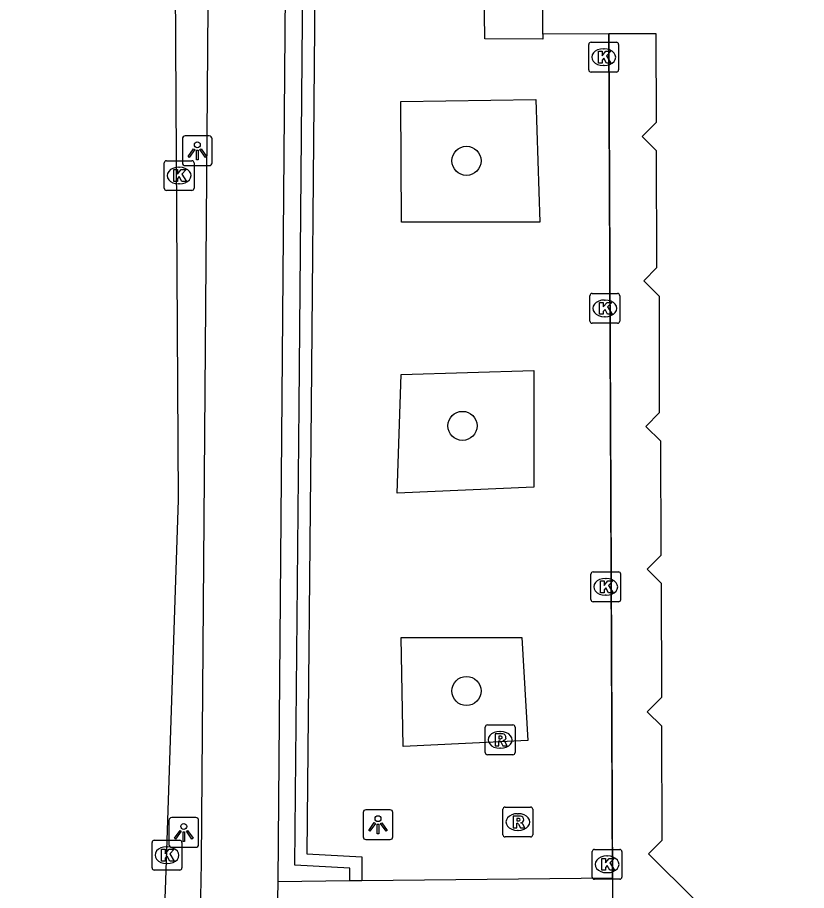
# Model space of a CAD drawing. Extents: x 160203 to 161526, y 379529 to 381797.
# Drawn here: x 160817.2 to 160843.68, y 380676.41 to 380705.71 of the extents above; entities that cross this region are included whole.
import ezdxf

# ---------------------------------------------------------------- set-up
doc = ezdxf.new("R2010")
doc.units = 0
for name, color, linetype in [('IMGEO_Boom', 7, 'Continuous'), ('IMGEO_Groenvoorziening', 7, 'Continuous'), ('IMGEO_Haag', 7, 'Continuous'), ('IMGEO_Kolk', 7, 'Continuous'), ('IMGEO_Lichtpunt', 7, 'Continuous'), ('IMGEO_Pand', 7, 'Continuous'), ('IMGEO_Pand_overbouw', 7, 'Continuous'), ('IMGEO_Rijbaan_lokaal_gesloten', 7, 'Continuous'), ('IMGEO_Rioolput', 7, 'Continuous'), ('IMGEO_Voetpad_open', 7, 'Continuous')]:
    doc.layers.add(name, color=color, linetype=linetype)

msp = doc.modelspace()

# ---------------------------------------------------------------- linework, layer by layer
at = {"layer": 'IMGEO_Boom'}
for centre in [(160832.265, 380700.902), (160832.132, 380692.005), (160832.265, 380683.107)]:
    msp.add_circle(centre, 0.489, dxfattribs=at)
at = {"layer": 'IMGEO_Groenvoorziening'}
for points in [[(160834.722, 380698.844), (160830.09, 380698.844), (160830.065, 380702.894), (160834.589, 380702.961), (160834.722, 380698.844)], [(160834.523, 380689.946), (160829.941, 380689.747), (160830.074, 380693.731), (160834.523, 380693.864), (160834.523, 380689.946)], [(160834.323, 380681.447), (160830.14, 380681.248), (160830.074, 380684.9), (160834.124, 380684.9), (160834.323, 380681.447)]]:
    msp.add_lwpolyline(points, dxfattribs=at)
at = {"layer": 'IMGEO_Haag'}
msp.add_lwpolyline([(160828.352, 380676.744), (160828.352, 380677.164), (160826.506, 380677.257), (160826.658, 380692.678), (160826.857, 380715.971), (160828.783, 380715.912), (160828.771, 380715.512), (160827.253, 380715.559), (160827.058, 380692.674), (160826.91, 380677.637), (160828.752, 380677.544), (160828.752, 380676.748)], dxfattribs=at)
at = {"layer": 'IMGEO_Kolk'}
for p, q in [((160836.445, 380704.882), (160837.297, 380704.882)), ((160836.37, 380703.956), (160836.37, 380704.808)), ((160836.858, 380704.662), (160836.883, 380704.662)), ((160837.371, 380704.808), (160837.371, 380703.956)), ((160836.881, 380704.102), (160836.856, 380704.102)), ((160837.297, 380703.882), (160836.445, 380703.882)), ((160822.124, 380699.981), (160822.124, 380700.833)), ((160822.199, 380700.907), (160823.051, 380700.907)), ((160823.125, 380700.833), (160823.125, 380699.981)), ((160822.612, 380700.687), (160822.637, 380700.687)), ((160823.051, 380699.907), (160822.199, 380699.907)), ((160822.635, 380700.127), (160822.61, 380700.127)), ((160836.483, 380696.45), (160837.335, 380696.45)), ((160836.408, 380695.524), (160836.408, 380696.376)), ((160836.896, 380696.23), (160836.921, 380696.23)), ((160837.409, 380696.376), (160837.409, 380695.524)), ((160836.919, 380695.67), (160836.894, 380695.67)), ((160837.335, 380695.45), (160836.483, 380695.45)), ((160836.438, 380686.177), (160836.438, 380687.029)), ((160836.513, 380687.103), (160837.365, 380687.103)), ((160837.439, 380687.029), (160837.439, 380686.177)), ((160836.926, 380686.883), (160836.951, 380686.883)), ((160836.949, 380686.323), (160836.924, 380686.323)), ((160837.365, 380686.103), (160836.513, 380686.103)), ((160821.717, 380677.169), (160821.717, 380678.021)), ((160821.792, 380678.095), (160822.644, 380678.095)), ((160822.718, 380678.021), (160822.718, 380677.169)), ((160822.205, 380677.875), (160822.23, 380677.875)), ((160836.482, 380676.863), (160836.482, 380677.715)), ((160836.557, 380677.789), (160837.409, 380677.789)), ((160837.483, 380677.715), (160837.483, 380676.863)), ((160836.97, 380677.569), (160836.995, 380677.569)), ((160822.644, 380677.095), (160821.792, 380677.095)), ((160822.228, 380677.315), (160822.203, 380677.315)), ((160837.409, 380676.789), (160836.557, 380676.789)), ((160836.993, 380677.009), (160836.968, 380677.009))]:
    msp.add_line(p, q, dxfattribs=at)
for points in [[(160836.445, 380704.882), (160837.297, 380704.882)], [(160836.37, 380703.956), (160836.37, 380704.808)], [(160837.371, 380704.808), (160837.371, 380703.956)], [(160836.691, 380704.582), (160836.814, 380704.582), (160836.814, 380704.431), (160836.944, 380704.582), (160837.108, 380704.582), (160836.962, 380704.431), (160837.115, 380704.182), (160836.963, 380704.182), (160836.878, 380704.346), (160836.814, 380704.279), (160836.814, 380704.182), (160836.691, 380704.182), (160836.691, 380704.582)], [(160837.297, 380703.882), (160836.445, 380703.882)], [(160822.124, 380699.981), (160822.124, 380700.833)], [(160822.199, 380700.907), (160823.051, 380700.907)], [(160823.125, 380700.833), (160823.125, 380699.981)], [(160822.445, 380700.607), (160822.568, 380700.607), (160822.568, 380700.456), (160822.698, 380700.607), (160822.862, 380700.607), (160822.716, 380700.456), (160822.869, 380700.207), (160822.717, 380700.207), (160822.632, 380700.371), (160822.568, 380700.304), (160822.568, 380700.207), (160822.445, 380700.207), (160822.445, 380700.607)], [(160823.051, 380699.907), (160822.199, 380699.907)], [(160836.483, 380696.45), (160837.335, 380696.45)], [(160836.408, 380695.524), (160836.408, 380696.376)], [(160836.729, 380696.15), (160836.852, 380696.15), (160836.852, 380695.999), (160836.982, 380696.15), (160837.146, 380696.15), (160837, 380695.999), (160837.153, 380695.75), (160837.001, 380695.75), (160836.916, 380695.914), (160836.852, 380695.847), (160836.852, 380695.75), (160836.729, 380695.75), (160836.729, 380696.15)], [(160837.409, 380696.376), (160837.409, 380695.524)], [(160837.335, 380695.45), (160836.483, 380695.45)], [(160836.438, 380686.177), (160836.438, 380687.029)], [(160836.513, 380687.103), (160837.365, 380687.103)], [(160837.439, 380687.029), (160837.439, 380686.177)], [(160836.759, 380686.803), (160836.882, 380686.803), (160836.882, 380686.652), (160837.012, 380686.803), (160837.176, 380686.803), (160837.03, 380686.652), (160837.183, 380686.403), (160837.031, 380686.403), (160836.946, 380686.567), (160836.882, 380686.5), (160836.882, 380686.403), (160836.759, 380686.403), (160836.759, 380686.803)], [(160837.365, 380686.103), (160836.513, 380686.103)], [(160821.717, 380677.169), (160821.717, 380678.021)], [(160821.792, 380678.095), (160822.644, 380678.095)], [(160822.718, 380678.021), (160822.718, 380677.169)], [(160822.038, 380677.795), (160822.161, 380677.795), (160822.161, 380677.644), (160822.291, 380677.795), (160822.455, 380677.795), (160822.309, 380677.644), (160822.462, 380677.395), (160822.31, 380677.395), (160822.225, 380677.559), (160822.161, 380677.492), (160822.161, 380677.395), (160822.038, 380677.395), (160822.038, 380677.795)], [(160836.482, 380676.863), (160836.482, 380677.715)], [(160836.557, 380677.789), (160837.409, 380677.789)], [(160837.483, 380677.715), (160837.483, 380676.863)], [(160836.803, 380677.489), (160836.926, 380677.489), (160836.926, 380677.338), (160837.056, 380677.489), (160837.22, 380677.489), (160837.074, 380677.338), (160837.227, 380677.089), (160837.075, 380677.089), (160836.99, 380677.253), (160836.926, 380677.186), (160836.926, 380677.089), (160836.803, 380677.089), (160836.803, 380677.489)], [(160822.644, 380677.095), (160821.792, 380677.095)], [(160837.409, 380676.789), (160836.557, 380676.789)]]:
    msp.add_lwpolyline(points, dxfattribs=at)
for centre, start, end in [((160836.447, 380704.806), 91.552, 178.448), ((160836.447, 380704.806), 91.552, 178.448), ((160837.295, 380704.806), 1.552, 88.448), ((160837.295, 380704.806), 1.552, 88.448), ((160836.447, 380703.958), 181.552, 268.448), ((160836.447, 380703.958), 181.552, 268.448), ((160837.295, 380703.958), 271.552, 358.448), ((160837.295, 380703.958), 271.552, 358.448), ((160822.201, 380700.831), 91.552, 178.448), ((160822.201, 380700.831), 91.552, 178.448), ((160823.049, 380700.831), 1.552, 88.448), ((160823.049, 380700.831), 1.552, 88.448), ((160822.201, 380699.983), 181.552, 268.448), ((160822.201, 380699.983), 181.552, 268.448), ((160823.049, 380699.983), 271.552, 358.448), ((160823.049, 380699.983), 271.552, 358.448), ((160836.485, 380696.374), 91.552, 178.448), ((160836.485, 380696.374), 91.552, 178.448), ((160837.333, 380696.374), 1.552, 88.448), ((160837.333, 380696.374), 1.552, 88.448), ((160836.485, 380695.526), 181.552, 268.448), ((160836.485, 380695.526), 181.552, 268.448), ((160837.333, 380695.526), 271.552, 358.448), ((160837.333, 380695.526), 271.552, 358.448), ((160836.515, 380687.027), 91.552, 178.448), ((160836.515, 380687.027), 91.552, 178.448), ((160837.363, 380687.027), 1.552, 88.448), ((160837.363, 380687.027), 1.552, 88.448), ((160836.515, 380686.179), 181.552, 268.448), ((160836.515, 380686.179), 181.552, 268.448), ((160837.363, 380686.179), 271.552, 358.448), ((160837.363, 380686.179), 271.552, 358.448), ((160821.794, 380678.019), 91.552, 178.448), ((160821.794, 380678.019), 91.552, 178.448), ((160822.642, 380678.019), 1.552, 88.448), ((160822.642, 380678.019), 1.552, 88.448), ((160836.559, 380677.713), 91.552, 178.448), ((160836.559, 380677.713), 91.552, 178.448), ((160837.407, 380677.713), 1.552, 88.448), ((160837.407, 380677.713), 1.552, 88.448), ((160821.794, 380677.171), 181.552, 268.448), ((160821.794, 380677.171), 181.552, 268.448), ((160822.642, 380677.171), 271.552, 358.448), ((160822.642, 380677.171), 271.552, 358.448), ((160836.559, 380676.865), 181.552, 268.448), ((160836.559, 380676.865), 181.552, 268.448), ((160837.407, 380676.865), 271.552, 358.448), ((160837.407, 380676.865), 271.552, 358.448)]:
    msp.add_arc(centre, 0.0765, start, end, dxfattribs=at)
for centre, major_axis, ratio, start_param, end_param in [((160836.857, 380704.382), (-0.387, 0.002), 0.722429, 4.712389, 7.853982), ((160836.882, 380704.382), (-0.39, 0.002), 0.717154, 1.570796, 4.712389), ((160822.611, 380700.407), (-0.387, 0.002), 0.722429, 4.712389, 7.853982), ((160822.636, 380700.407), (-0.39, 0.002), 0.717154, 1.570796, 4.712389), ((160836.895, 380695.95), (-0.387, 0.002), 0.722429, 4.712389, 7.853982), ((160836.92, 380695.95), (-0.39, 0.002), 0.717154, 1.570796, 4.712389), ((160836.925, 380686.603), (-0.387, 0.002), 0.722429, 4.712389, 7.853982), ((160836.95, 380686.603), (-0.39, 0.002), 0.717154, 1.570796, 4.712389), ((160822.204, 380677.595), (-0.387, 0.002), 0.722429, 4.712389, 7.853982), ((160822.229, 380677.595), (-0.39, 0.002), 0.717154, 1.570796, 4.712389), ((160836.969, 380677.289), (-0.387, 0.002), 0.722429, 4.712389, 7.853982), ((160836.994, 380677.289), (-0.39, 0.002), 0.717154, 1.570796, 4.712389)]:
    msp.add_ellipse(centre, major_axis=major_axis, ratio=ratio, start_param=start_param, end_param=end_param, dxfattribs=at)
at = {"layer": 'IMGEO_Lichtpunt'}
for p, q in [((160823.639, 380701.738), (160822.831, 380701.738)), ((160823.639, 380701.738), (160822.831, 380701.738)), ((160822.737, 380701.643), (160822.737, 380700.836)), ((160822.737, 380701.643), (160822.737, 380700.836)), ((160823.733, 380700.836), (160823.733, 380701.643)), ((160823.733, 380700.836), (160823.733, 380701.643)), ((160822.831, 380700.742), (160823.639, 380700.742)), ((160822.831, 380700.742), (160823.639, 380700.742)), ((160829.701, 380679.119), (160828.893, 380679.119)), ((160829.701, 380679.119), (160828.893, 380679.119)), ((160823.186, 380678.858), (160822.378, 380678.858)), ((160823.186, 380678.858), (160822.378, 380678.858)), ((160828.799, 380679.024), (160828.799, 380678.217)), ((160828.799, 380679.024), (160828.799, 380678.217)), ((160829.795, 380678.217), (160829.795, 380679.024)), ((160829.795, 380678.217), (160829.795, 380679.024)), ((160822.284, 380678.763), (160822.284, 380677.956)), ((160822.284, 380678.763), (160822.284, 380677.956)), ((160823.28, 380677.956), (160823.28, 380678.763)), ((160823.28, 380677.956), (160823.28, 380678.763)), ((160828.893, 380678.123), (160829.701, 380678.123)), ((160828.893, 380678.123), (160829.701, 380678.123)), ((160822.378, 380677.862), (160823.186, 380677.862)), ((160822.378, 380677.862), (160823.186, 380677.862))]:
    msp.add_line(p, q, dxfattribs=at)
for points in [[(160823.111, 380701.307), (160823.15, 380701.279), (160822.962, 380701.017), (160822.924, 380701.044), (160823.111, 380701.307)], [(160823.213, 380701.259), (160823.26, 380701.259), (160823.26, 380700.937), (160823.213, 380700.937), (160823.213, 380701.259)], [(160823.323, 380701.279), (160823.361, 380701.306), (160823.548, 380701.044), (160823.509, 380701.016), (160823.323, 380701.279)], [(160829.173, 380678.688), (160829.212, 380678.66), (160829.024, 380678.398), (160828.986, 380678.425), (160829.173, 380678.688)], [(160829.275, 380678.64), (160829.322, 380678.64), (160829.322, 380678.318), (160829.275, 380678.318), (160829.275, 380678.64)], [(160829.385, 380678.66), (160829.423, 380678.687), (160829.61, 380678.425), (160829.571, 380678.397), (160829.385, 380678.66)], [(160822.658, 380678.427), (160822.697, 380678.399), (160822.509, 380678.137), (160822.471, 380678.164), (160822.658, 380678.427)], [(160822.76, 380678.379), (160822.807, 380678.379), (160822.807, 380678.057), (160822.76, 380678.057), (160822.76, 380678.379)], [(160822.87, 380678.399), (160822.908, 380678.426), (160823.095, 380678.164), (160823.056, 380678.136), (160822.87, 380678.399)]]:
    msp.add_lwpolyline(points, dxfattribs=at)
for centre in [(160823.236, 380701.441), (160829.298, 380678.822), (160822.783, 380678.561)]:
    msp.add_circle(centre, 0.0994, dxfattribs=at)
for centre, start, end in [((160822.831, 380701.643), 90, 180), ((160822.831, 380701.643), 90, 180), ((160823.639, 380701.643), 0, 90), ((160823.639, 380701.643), 0, 90), ((160822.831, 380700.836), 180, 270), ((160822.831, 380700.836), 180, 270), ((160823.639, 380700.836), 270, 0), ((160823.639, 380700.836), 270, 360), ((160828.893, 380679.024), 90, 180), ((160828.893, 380679.024), 90, 180), ((160829.701, 380679.024), 0, 90), ((160829.701, 380679.024), 0, 90), ((160822.378, 380678.763), 90, 180), ((160822.378, 380678.763), 90, 180), ((160823.186, 380678.763), 0, 90), ((160823.186, 380678.763), 0, 90), ((160828.893, 380678.217), 180, 270), ((160828.893, 380678.217), 180, 270), ((160829.701, 380678.217), 270, 0), ((160829.701, 380678.217), 270, 360), ((160822.378, 380677.956), 180, 270), ((160822.378, 380677.956), 180, 270), ((160823.186, 380677.956), 270, 0), ((160823.186, 380677.956), 270, 360)]:
    msp.add_arc(centre, 0.0946, start, end, dxfattribs=at)
at = {"layer": 'IMGEO_Pand'}
for points in [[(160834.829, 380705.157), (160834.804, 380714.645), (160844.269, 380714.67)], [(160837.046, 380705.163), (160834.829, 380705.157)], [(160839.937, 380676.087), (160838.376, 380677.64), (160838.832, 380678.098), (160838.822, 380681.926), (160838.333, 380682.412), (160838.819, 380682.9), (160838.809, 380686.718), (160838.329, 380687.196), (160838.793, 380687.662), (160838.783, 380691.491), (160838.282, 380691.99), (160838.747, 380692.457), (160838.737, 380696.352), (160838.213, 380696.874), (160838.657, 380697.32), (160838.647, 380701.239), (160838.164, 380701.719), (160838.642, 380702.199), (160838.634, 380705.167), (160837.046, 380705.163)]]:
    msp.add_lwpolyline(points, dxfattribs=at)
at = {"layer": 'IMGEO_Pand_overbouw'}
msp.add_lwpolyline([(160839.937, 380676.087), (160838.376, 380677.64), (160838.832, 380678.098), (160838.822, 380681.926), (160838.333, 380682.412), (160838.819, 380682.9), (160838.809, 380686.718), (160838.329, 380687.196), (160838.793, 380687.662), (160838.783, 380691.491), (160838.282, 380691.99), (160838.747, 380692.457), (160838.737, 380696.352), (160838.213, 380696.874), (160838.657, 380697.32), (160838.647, 380701.239), (160838.164, 380701.719), (160838.642, 380702.199), (160838.634, 380705.167), (160837.046, 380705.163), (160837.297, 380645.372)], dxfattribs=at)
at = {"layer": 'IMGEO_Rijbaan_lokaal_gesloten'}
msp.add_lwpolyline([(160817.202, 380615.762), (160821.125, 380662.616), (160822.077, 380674.05), (160822.183, 380676.744), (160822.605, 380689.527), (160822.457, 380714.472), (160822.123, 380737.606)], dxfattribs=at)
at = {"layer": 'IMGEO_Rioolput'}
for p, q in [((160832.896, 380681.041), (160832.896, 380681.893)), ((160832.971, 380681.967), (160833.823, 380681.967)), ((160833.384, 380681.747), (160833.409, 380681.747)), ((160833.897, 380681.893), (160833.897, 380681.041)), ((160833.407, 380681.187), (160833.382, 380681.187)), ((160833.823, 380680.967), (160832.971, 380680.967)), ((160833.491, 380678.283), (160833.491, 380679.135)), ((160833.566, 380679.209), (160834.418, 380679.209)), ((160834.492, 380679.135), (160834.492, 380678.283)), ((160833.979, 380678.989), (160834.004, 380678.989)), ((160834.002, 380678.429), (160833.977, 380678.429)), ((160834.418, 380678.209), (160833.566, 380678.209))]:
    msp.add_line(p, q, dxfattribs=at)
for points in [[(160832.896, 380681.041), (160832.896, 380681.893)], [(160832.971, 380681.967), (160833.823, 380681.967)], [(160833.897, 380681.893), (160833.897, 380681.041)], [(160833.485, 380681.665), (160833.233, 380681.667), (160833.233, 380681.267)], [(160833.411, 380681.586), (160833.357, 380681.586), (160833.357, 380681.505)], [(160833.357, 380681.505), (160833.409, 380681.505)], [(160833.233, 380681.267), (160833.357, 380681.267), (160833.357, 380681.429), (160833.368, 380681.429)], [(160833.415, 380681.4), (160833.486, 380681.267), (160833.626, 380681.267), (160833.561, 380681.393)], [(160833.823, 380680.967), (160832.971, 380680.967)], [(160833.491, 380678.283), (160833.491, 380679.135)], [(160833.566, 380679.209), (160834.418, 380679.209)], [(160834.492, 380679.135), (160834.492, 380678.283)], [(160834.08, 380678.907), (160833.828, 380678.909), (160833.828, 380678.509)], [(160834.006, 380678.828), (160833.952, 380678.828), (160833.952, 380678.747)], [(160833.828, 380678.509), (160833.952, 380678.509), (160833.952, 380678.671), (160833.963, 380678.671)], [(160833.952, 380678.747), (160834.004, 380678.747)], [(160834.01, 380678.642), (160834.081, 380678.509), (160834.221, 380678.509), (160834.156, 380678.635)], [(160834.418, 380678.209), (160833.566, 380678.209)]]:
    msp.add_lwpolyline(points, dxfattribs=at)
for centre, radius, start, end in [((160832.973, 380681.891), 0.0765, 91.552, 178.448), ((160832.973, 380681.891), 0.0765, 91.552, 178.448), ((160833.821, 380681.891), 0.0765, 1.552, 88.448), ((160833.821, 380681.891), 0.0765, 1.552, 88.448), ((160833.393, 380681.694), 0.19, 274.7715, 282.9687), ((160833.417, 380681.49), 0.0964, 77.0061, 93.1865), ((160833.431, 380681.547), 0.0378, 276.6634, 79.6772), ((160833.484, 380681.555), 0.109, 350.3612, 89.416), ((160833.482, 380681.555), 0.112, 277.5842, 350.9817), ((160833.466, 380681.34), 0.108, 29.5134, 73.7905), ((160833.367, 380681.376), 0.0533, 26.0293, 88.6989), ((160832.973, 380681.043), 0.0765, 181.552, 268.448), ((160832.973, 380681.043), 0.0765, 181.552, 268.448), ((160833.821, 380681.043), 0.0765, 271.552, 358.448), ((160833.821, 380681.043), 0.0765, 271.552, 358.448), ((160833.568, 380679.133), 0.0765, 91.552, 178.448), ((160833.568, 380679.133), 0.0765, 91.552, 178.448), ((160834.416, 380679.133), 0.0765, 1.552, 88.448), ((160834.416, 380679.133), 0.0765, 1.552, 88.448), ((160834.012, 380678.732), 0.0964, 77.0061, 93.1865), ((160834.026, 380678.789), 0.0378, 276.6634, 79.6772), ((160834.079, 380678.797), 0.109, 350.3612, 89.416), ((160833.962, 380678.618), 0.0533, 26.0293, 88.6989), ((160833.988, 380678.936), 0.19, 274.7715, 282.9687), ((160834.077, 380678.797), 0.112, 277.5842, 350.9817), ((160834.061, 380678.582), 0.108, 29.5134, 73.7905), ((160833.568, 380678.285), 0.0765, 181.552, 268.448), ((160833.568, 380678.285), 0.0765, 181.552, 268.448), ((160834.416, 380678.285), 0.0765, 271.552, 358.448), ((160834.416, 380678.285), 0.0765, 271.552, 358.448)]:
    msp.add_arc(centre, radius, start, end, dxfattribs=at)
for centre, major_axis, ratio, start_param, end_param in [((160833.383, 380681.467), (-0.387, 0.002), 0.722429, 4.712389, 7.853982), ((160833.408, 380681.467), (-0.39, 0.002), 0.717154, 1.570796, 4.712389), ((160833.978, 380678.709), (-0.387, 0.002), 0.722429, 4.712389, 7.853982), ((160834.003, 380678.709), (-0.39, 0.002), 0.717154, 1.570796, 4.712389)]:
    msp.add_ellipse(centre, major_axis=major_axis, ratio=ratio, start_param=start_param, end_param=end_param, dxfattribs=at)
at = {"layer": 'IMGEO_Voetpad_open'}
for points in [[(160829.72, 380762.773), (160827.239, 380750), (160826.946, 380748.493), (160826.523, 380747.22), (160825.941, 380676.718)], [(160818.686, 380615.298), (160822.858, 380665.563), (160823.3, 380674.014), (160823.364, 380676.701), (160823.374, 380677.398), (160823.851, 380737.66)], [(160834.829, 380705.157), (160834.829, 380704.985), (160832.88, 380704.993), (160832.73, 380716.763), (160844.757, 380716.797), (160866.499, 380718.478)], [(160828.752, 380676.748), (160837.165, 380676.839), (160837.046, 380705.163)], [(160828.352, 380676.744), (160828.752, 380676.748)], [(160825.941, 380676.718), (160825.879, 380673.71)], [(160825.941, 380676.718), (160828.352, 380676.744)]]:
    msp.add_lwpolyline(points, dxfattribs=at)

doc.saveas('drawing.dxf')
